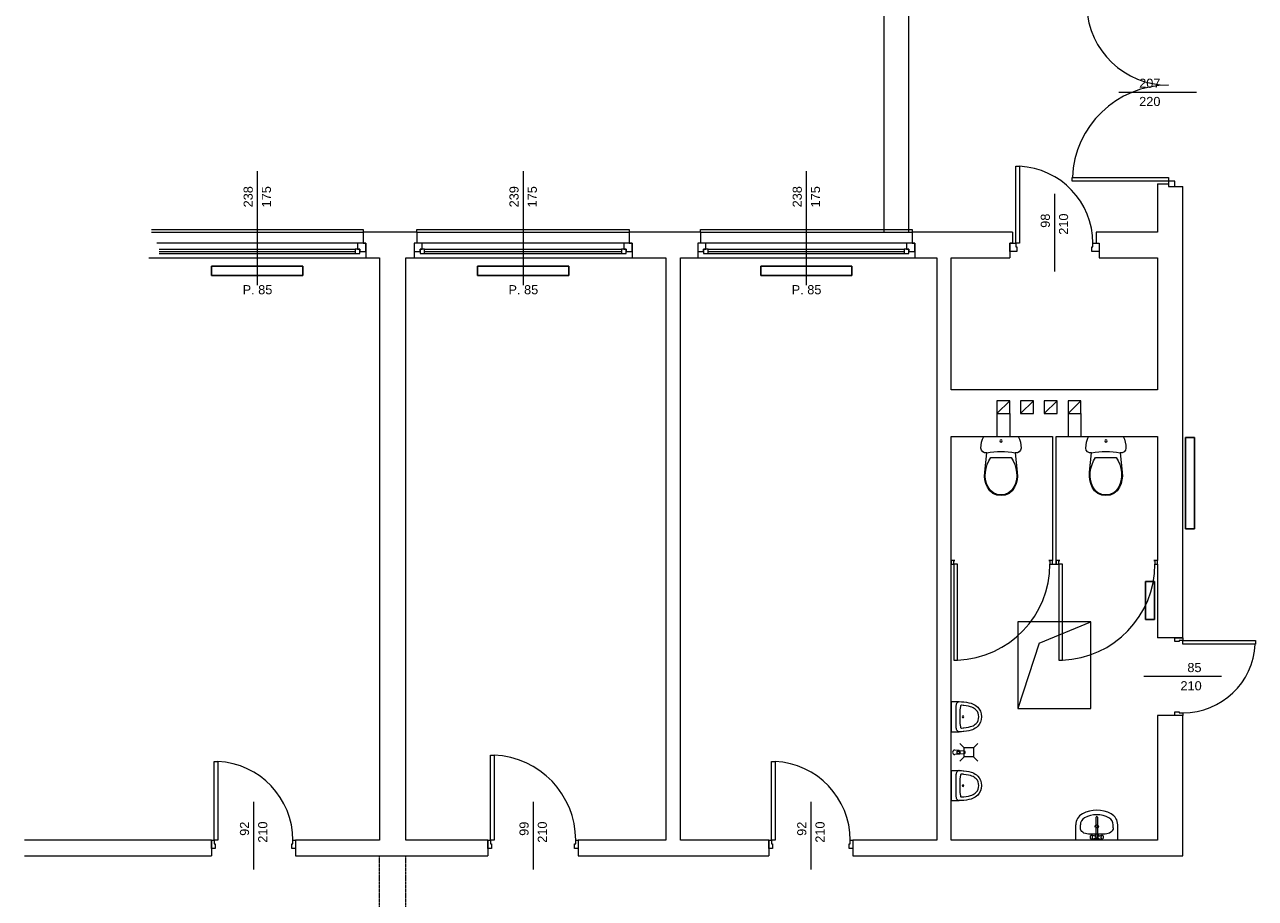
# Model space of a CAD drawing. Header units: millimetres. Extents: x 183299 to 1018155, y -286688 to 171278.
# Tile 301 of 320: x 501379 to 514873, y -34705 to -25119. Entities that reach past the tile are written whole.
import ezdxf

# ---------------------------------------------------------------- set-up
doc = ezdxf.new("R2010")
doc.units = ezdxf.units.MM
doc.header["$MEASUREMENT"] = 0
doc.linetypes.add('CIEPLA', pattern=[5.7625, 3.175, -2.5875])
for name, color, linetype, lineweight in [('zzz_podklady_drzwi', 252, 'Continuous', 15), ('zzz_podklady_drzwi_opisy', 252, 'Continuous', 15), ('zzz_podklady_konstrukcja', 252, 'CIEPLA', 15), ('zzz_podklady_okna_opisy', 252, 'Continuous', 15), ('zzz_podklady_sciany', 252, 'Continuous', 15)]:
    doc.layers.add(name, color=color, linetype=linetype, lineweight=lineweight)
doc.layers.add('zzz_podklady_grzejniki_ist', color=252, linetype='Continuous')
doc.styles.add('GENERATED_STYLE_1', font='arial.ttf')

msp = doc.modelspace()

# ---------------------------------------------------------------- linework, layer by layer
at = {"layer": 'zzz_podklady_drzwi'}
for p, q in [((511566.87701, -31036.49465), (511566.87701, -32090.49465)), ((511606.87701, -31036.49465), (511566.87701, -31036.49465)), ((511606.87701, -32090.49465), (511606.87701, -31036.49465)), ((512716.30821, -31036.49465), (512716.30821, -32091.06345)), ((512756.30821, -31036.49465), (512716.30821, -31036.49465)), ((512756.30821, -32091.06345), (512756.30821, -31036.49465)), ((514078.87701, -31846.49465), (513988.87701, -31846.49465)), ((513988.87701, -31886.49465), (513988.87701, -31846.49465)), ((513988.87701, -31846.49465), (514078.87701, -31846.49465)), ((514078.87701, -31846.49465), (513988.87701, -31846.49465)), ((514038.87701, -31886.49465), (513988.87701, -31886.49465)), ((514078.87701, -31874.49465), (514038.87701, -31874.49465)), ((514038.87701, -31874.49465), (514038.87701, -31886.49465)), ((514078.87701, -31846.49465), (514078.87701, -31874.49465)), ((514078.87701, -31874.49465), (514872.87701, -31874.49465)), ((514078.87701, -31914.49465), (514078.87701, -31874.49465)), ((514872.87701, -31914.49465), (514078.87701, -31914.49465)), ((514872.87701, -31874.49465), (514872.87701, -31914.49465)), ((511566.87701, -32090.49465), (511606.87701, -32090.49465)), ((512716.30821, -32091.06345), (512756.30821, -32091.06345)), ((513988.87701, -32696.49465), (513988.87701, -32656.49465)), ((513988.87701, -32656.49465), (514038.87701, -32656.49465)), ((514078.87701, -32696.49465), (513988.87701, -32696.49465)), ((514078.87701, -32696.49465), (513988.87701, -32696.49465)), ((514078.87701, -32696.49465), (513988.87701, -32696.49465)), ((514038.87701, -32656.49465), (514038.87701, -32668.49465)), ((514038.87701, -32668.49465), (514078.87701, -32668.49465)), ((514078.87701, -32668.49465), (514078.87701, -32696.49465)), ((506486.87701, -34066.49465), (506486.87701, -33132.49465)), ((506486.87701, -33132.49465), (506526.87701, -33132.49465)), ((506526.87701, -33132.49465), (506526.87701, -34066.49465)), ((503456.87701, -34066.49465), (503456.87701, -33202.49465)), ((503456.87701, -33202.49465), (503496.87701, -33202.49465)), ((503496.87701, -33202.49465), (503496.87701, -34066.49465)), ((509566.87701, -34066.49465), (509566.87701, -33202.49465)), ((509566.87701, -33202.49465), (509606.87701, -33202.49465)), ((509606.87701, -33202.49465), (509606.87701, -34066.49465)), ((503428.87701, -34066.49465), (503428.87701, -34156.49465)), ((503428.87701, -34066.49465), (503456.87701, -34066.49465)), ((503428.87701, -34156.49465), (503428.87701, -34066.49465)), ((503428.87701, -34066.49465), (503428.87701, -34156.49465)), ((503456.87701, -34066.49465), (503456.87701, -34106.49465)), ((503496.87701, -34066.49465), (503456.87701, -34066.49465)), ((503456.87701, -34106.49465), (503468.87701, -34106.49465)), ((503468.87701, -34106.49465), (503468.87701, -34156.49465)), ((504308.87701, -34156.49465), (504308.87701, -34106.49465)), ((504308.87701, -34106.49465), (504320.87701, -34106.49465)), ((504320.87701, -34106.49465), (504320.87701, -34066.49465)), ((504320.87701, -34066.49465), (504348.87701, -34066.49465)), ((504348.87701, -34066.49465), (504348.87701, -34156.49465)), ((504348.87701, -34066.49465), (504348.87701, -34156.49465)), ((504348.87701, -34066.49465), (504348.87701, -34156.49465)), ((506458.87701, -34066.49465), (506458.87701, -34156.49465)), ((506458.87701, -34066.49465), (506486.87701, -34066.49465)), ((506458.87701, -34156.49465), (506458.87701, -34066.49465)), ((506458.87701, -34066.49465), (506458.87701, -34156.49465)), ((506486.87701, -34066.49465), (506486.87701, -34106.49465)), ((506526.87701, -34066.49465), (506486.87701, -34066.49465)), ((506486.87701, -34106.49465), (506498.87701, -34106.49465)), ((506498.87701, -34106.49465), (506498.87701, -34156.49465)), ((507408.87701, -34156.49465), (507408.87701, -34106.49465)), ((507408.87701, -34106.49465), (507420.87701, -34106.49465)), ((507420.87701, -34106.49465), (507420.87701, -34066.49465)), ((507420.87701, -34066.49465), (507448.87701, -34066.49465)), ((507448.87701, -34066.49465), (507448.87701, -34156.49465)), ((507448.87701, -34066.49465), (507448.87701, -34156.49465)), ((507448.87701, -34066.49465), (507448.87701, -34156.49465)), ((509538.87701, -34066.49465), (509538.87701, -34156.49465)), ((509538.87701, -34066.49465), (509566.87701, -34066.49465)), ((509538.87701, -34156.49465), (509538.87701, -34066.49465)), ((509538.87701, -34066.49465), (509538.87701, -34156.49465)), ((509566.87701, -34066.49465), (509566.87701, -34106.49465)), ((509606.87701, -34066.49465), (509566.87701, -34066.49465)), ((509566.87701, -34106.49465), (509578.87701, -34106.49465)), ((509578.87701, -34106.49465), (509578.87701, -34156.49465)), ((510418.87701, -34156.49465), (510418.87701, -34106.49465)), ((510418.87701, -34106.49465), (510430.87701, -34106.49465)), ((510430.87701, -34106.49465), (510430.87701, -34066.49465)), ((510430.87701, -34066.49465), (510458.87701, -34066.49465)), ((510458.87701, -34066.49465), (510458.87701, -34156.49465)), ((510458.87701, -34066.49465), (510458.87701, -34156.49465)), ((510458.87701, -34066.49465), (510458.87701, -34156.49465)), ((503468.87701, -34156.49465), (503428.87701, -34156.49465)), ((504348.87701, -34156.49465), (504308.87701, -34156.49465)), ((506498.87701, -34156.49465), (506458.87701, -34156.49465)), ((507448.87701, -34156.49465), (507408.87701, -34156.49465)), ((509578.87701, -34156.49465), (509538.87701, -34156.49465)), ((510458.87701, -34156.49465), (510418.87701, -34156.49465))]:
    msp.add_line(p, q, dxfattribs=at)
for centre, radius, start, end in [((511566.87701, -31036.49465), 1054, 272.174935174, 0), ((512716.30821, -31036.49465), 1054.56881, 272.173761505, 0), ((514078.87701, -31874.49465), 794, 270, 357.112340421), ((506486.87701, -34066.49465), 934, 0, 87.545468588), ((503456.87701, -34066.49465), 864, 0, 87.346469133), ((509566.87701, -34066.49465), 864, 0, 87.346469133)]:
    msp.add_arc(centre, radius, start, end, dxfattribs=at)
at = {"layer": 'zzz_podklady_drzwi_opisy'}
for p, q in [((514500.30559, -32271.49465), (513648.87701, -32271.49465)), ((503888.87701, -33645.06607), (503888.87701, -34386.49465)), ((506953.87701, -33645.06607), (506953.87701, -34386.49465)), ((509998.87701, -33645.06607), (509998.87701, -34386.49465))]:
    msp.add_line(p, q, dxfattribs=at)
at = {"layer": 'zzz_podklady_grzejniki_ist'}
for p, q in [((503429.06688, -27870.44477), (503429.06688, -27770.44477)), ((503429.06688, -27770.44477), (504429.06688, -27770.44477)), ((504429.06688, -27770.44477), (504429.06688, -27870.44477)), ((506343.87701, -27870.44477), (506343.87701, -27770.44477)), ((506343.87701, -27770.44477), (507343.87701, -27770.44477)), ((507343.87701, -27770.44477), (507343.87701, -27870.44477)), ((509448.87701, -27870.44477), (509448.87701, -27770.44477)), ((509448.87701, -27770.44477), (510448.87701, -27770.44477)), ((510448.87701, -27770.44477), (510448.87701, -27870.44477)), ((503429.06688, -27870.44477), (504429.06688, -27870.44477)), ((506343.87701, -27870.44477), (507343.87701, -27870.44477)), ((509448.87701, -27870.44477), (510448.87701, -27870.44477)), ((514106.61381, -29650.12182), (514206.61381, -29650.12182)), ((514106.61381, -29650.12182), (514106.61381, -30650.12182)), ((514206.61381, -29650.12182), (514206.61381, -30650.12182)), ((514206.61381, -30650.12182), (514106.61381, -30650.12182)), ((513666.80657, -31646.32629), (513666.80657, -31228.50571)), ((513666.80657, -31228.50571), (513766.80657, -31228.50571)), ((513766.80657, -31646.32629), (513766.80657, -31228.50571)), ((513766.80657, -31646.32629), (513666.80657, -31646.32629))]:
    msp.add_line(p, q, dxfattribs=at)
at = {"layer": 'zzz_podklady_konstrukcja'}
for p, q in [((505268.87701, -35986.49465), (505268.87701, -34236.49465)), ((505558.87701, -35986.49465), (505558.87701, -34236.49465))]:
    msp.add_line(p, q, dxfattribs=at)
at = {"layer": 'zzz_podklady_okna_opisy'}
for p, q in [((513377.44844, -25861.49465), (514228.87701, -25861.49465)), ((512668.87701, -26975.06607), (512668.87701, -27826.49465))]:
    msp.add_line(p, q, dxfattribs=at)
at = {"layer": 'zzz_podklady_sciany'}
for p, q in [((511073.87701, -27396.49465), (511073.87701, -21746.49465)), ((510800.28944, -22846.49465), (510800.28944, -27396.49465)), ((512246.87701, -27516.49465), (512246.87701, -26672.49465)), ((512246.87701, -26672.49465), (512286.87701, -26672.49465)), ((512286.87701, -26672.49465), (512286.87701, -27516.49465)), ((512865.87701, -26836.49465), (512865.87701, -26796.49465)), ((512865.87701, -26796.49465), (513918.87701, -26796.49465)), ((513918.87701, -26836.49465), (512865.87701, -26836.49465)), ((513918.87701, -26796.49465), (513918.87701, -26836.49465)), ((513988.87701, -26836.49465), (513918.87701, -26836.49465)), ((513918.87701, -26836.49465), (513918.87701, -26896.49465)), ((513988.87701, -26896.49465), (513988.87701, -26836.49465)), ((513798.87701, -26866.49465), (513918.87701, -26866.49465)), ((513798.87701, -26866.49465), (513798.87701, -27396.49465)), ((513918.87701, -26866.49465), (513918.87701, -26896.49465)), ((513918.87701, -26866.49465), (513918.87701, -26896.49465)), ((513918.87701, -26896.49465), (513988.87701, -26896.49465)), ((513918.87701, -26896.49465), (513988.87701, -26896.49465)), ((513918.87701, -26896.49465), (513988.87701, -26896.49465)), ((513988.87701, -26896.49465), (514078.87701, -26896.49465)), ((514078.87701, -27676.49465), (514078.87701, -26896.49465)), ((502769.06688, -27366.49465), (505089.06688, -27366.49465)), ((505089.06688, -27366.49465), (505089.06688, -27396.49465)), ((505678.87701, -27396.49465), (505678.87701, -27366.49465)), ((505678.87701, -27366.49465), (508008.87701, -27366.49465)), ((508008.87701, -27366.49465), (508008.87701, -27396.49465)), ((508788.87701, -27396.49465), (508788.87701, -27366.49465)), ((508788.87701, -27366.49465), (511108.87701, -27366.49465)), ((511108.87701, -27366.49465), (511108.87701, -27396.49465)), ((502769.06688, -27396.49465), (505089.06688, -27396.49465)), ((505089.06688, -27396.49465), (505089.06688, -27516.49465)), ((505678.87701, -27396.49465), (505089.06688, -27396.49465)), ((505089.06688, -27516.49465), (505119.06688, -27516.49465)), ((505119.06688, -27516.49465), (505119.06688, -27606.49465)), ((505119.06688, -27606.49465), (505119.06688, -27516.49465)), ((505119.06688, -27516.49465), (505119.06688, -27606.49465)), ((505678.87701, -27516.49465), (505648.87701, -27516.49465)), ((505648.87701, -27516.49465), (505648.87701, -27606.49465)), ((505648.87701, -27516.49465), (505648.87701, -27606.49465)), ((505648.87701, -27516.49465), (505648.87701, -27606.49465)), ((505678.87701, -27396.49465), (505678.87701, -27516.49465)), ((505678.87701, -27396.49465), (508008.87701, -27396.49465)), ((508008.87701, -27396.49465), (508008.87701, -27516.49465)), ((508788.87701, -27396.49465), (508008.87701, -27396.49465)), ((508008.87701, -27516.49465), (508038.87701, -27516.49465)), ((508038.87701, -27516.49465), (508038.87701, -27606.49465)), ((508038.87701, -27606.49465), (508038.87701, -27516.49465)), ((508038.87701, -27516.49465), (508038.87701, -27606.49465)), ((508788.87701, -27516.49465), (508758.87701, -27516.49465)), ((508758.87701, -27516.49465), (508758.87701, -27606.49465)), ((508758.87701, -27516.49465), (508758.87701, -27606.49465)), ((508758.87701, -27516.49465), (508758.87701, -27606.49465)), ((508788.87701, -27396.49465), (508788.87701, -27516.49465)), ((508788.87701, -27396.49465), (511108.87701, -27396.49465)), ((511108.87701, -27396.49465), (511108.87701, -27516.49465)), ((512208.87701, -27396.49465), (511108.87701, -27396.49465)), ((511108.87701, -27516.49465), (511138.87701, -27516.49465)), ((511138.87701, -27516.49465), (511138.87701, -27606.49465)), ((511138.87701, -27606.49465), (511138.87701, -27516.49465)), ((511138.87701, -27516.49465), (511138.87701, -27606.49465)), ((512208.87701, -27516.49465), (512178.87701, -27516.49465)), ((512178.87701, -27516.49465), (512178.87701, -27606.49465)), ((512178.87701, -27516.49465), (512246.87701, -27516.49465)), ((512178.87701, -27606.49465), (512178.87701, -27516.49465)), ((512178.87701, -27516.49465), (512178.87701, -27606.49465)), ((512208.87701, -27516.49465), (512178.87701, -27516.49465)), ((512208.87701, -27396.49465), (512208.87701, -27516.49465)), ((512246.87701, -27516.49465), (512246.87701, -27556.49465)), ((512286.87701, -27516.49465), (512246.87701, -27516.49465)), ((513090.87701, -27556.49465), (513090.87701, -27516.49465)), ((513090.87701, -27516.49465), (513158.87701, -27516.49465)), ((513128.87701, -27396.49465), (513128.87701, -27516.49465)), ((513798.87701, -27396.49465), (513128.87701, -27396.49465)), ((513128.87701, -27516.49465), (513158.87701, -27516.49465)), ((513128.87701, -27516.49465), (513158.87701, -27516.49465)), ((513158.87701, -27516.49465), (513158.87701, -27606.49465)), ((513158.87701, -27516.49465), (513158.87701, -27606.49465)), ((513158.87701, -27516.49465), (513158.87701, -27606.49465)), ((505119.06688, -27606.49465), (505119.06688, -27676.49465)), ((505648.87701, -27606.49465), (505648.87701, -27676.49465)), ((508038.87701, -27606.49465), (508038.87701, -27676.49465)), ((508758.87701, -27606.49465), (508758.87701, -27676.49465)), ((511138.87701, -27606.49465), (511138.87701, -27676.49465)), ((512178.87701, -27606.49465), (512178.87701, -27676.49465)), ((512258.87701, -27606.49465), (512178.87701, -27606.49465)), ((512246.87701, -27556.49465), (512258.87701, -27556.49465)), ((512258.87701, -27556.49465), (512258.87701, -27606.49465)), ((513078.87701, -27606.49465), (513078.87701, -27556.49465)), ((513078.87701, -27556.49465), (513090.87701, -27556.49465)), ((513158.87701, -27606.49465), (513078.87701, -27606.49465)), ((513158.87701, -27606.49465), (513158.87701, -27676.49465)), ((502739.06688, -27676.49465), (505119.06688, -27676.49465)), ((502739.06688, -27676.49465), (505119.06688, -27676.49465)), ((505119.06688, -27676.49465), (505268.87701, -27676.49465)), ((505268.87701, -27676.49465), (505268.87701, -34066.49465)), ((505558.87701, -34066.49465), (505558.87701, -27676.49465)), ((505558.87701, -27676.49465), (505648.87701, -27676.49465)), ((505648.87701, -27676.49465), (508038.87701, -27676.49465)), ((505648.87701, -27676.49465), (508038.87701, -27676.49465)), ((508038.87701, -27676.49465), (508408.87701, -27676.49465)), ((508408.87701, -27676.49465), (508408.87701, -34066.49465)), ((508568.87701, -34066.49465), (508568.87701, -27676.49465)), ((508568.87701, -27676.49465), (508758.87701, -27676.49465)), ((508758.87701, -27676.49465), (511138.87701, -27676.49465)), ((508758.87701, -27676.49465), (511138.87701, -27676.49465)), ((511138.87701, -27676.49465), (511378.87701, -27676.49465)), ((511378.87701, -27676.49465), (511378.87701, -34066.49465)), ((511538.87701, -29126.49465), (511538.87701, -27676.49465)), ((511538.87701, -27676.49465), (512178.87701, -27676.49465)), ((513158.87701, -27676.49465), (513798.87701, -27676.49465)), ((513798.87701, -27676.49465), (513798.87701, -29126.49465)), ((514078.87701, -31846.49465), (514078.87701, -27676.49465)), ((513798.87701, -29126.49465), (511538.87701, -29126.49465)), ((512178.87701, -29246.49465), (512038.87701, -29386.49465)), ((512438.87701, -29246.49465), (512298.87701, -29386.49465)), ((512698.87701, -29246.49465), (512558.87701, -29386.49465)), ((512958.87701, -29246.49465), (512818.87701, -29386.49465)), ((512038.87701, -29386.49465), (512038.87701, -29636.49465)), ((512178.87701, -29386.49465), (512178.87701, -29636.49465)), ((512818.87701, -29386.49465), (512818.87701, -29636.49465)), ((512958.87701, -29386.49465), (512958.87701, -29636.49465)), ((511538.87701, -30996.49465), (511538.87701, -29636.49465)), ((511538.87701, -29636.49465), (512648.87701, -29636.49465)), ((511871.73834, -29699.42271), (511881.48611, -29667.27945)), ((511881.48611, -29667.27945), (511894.94404, -29636.49465)), ((511894.94404, -29636.49465), (512272.77355, -29636.49465)), ((512272.77355, -29636.49465), (512286.23148, -29667.27945)), ((512286.23148, -29667.27945), (512295.97925, -29699.42271)), ((512648.87701, -29636.49465), (512648.87701, -30996.49465)), ((512688.87701, -29636.49465), (513798.87701, -29636.49465)), ((512688.87701, -30996.49465), (512688.87701, -29636.49465)), ((513021.73834, -29699.42271), (513031.48611, -29667.27945)), ((513031.48611, -29667.27945), (513044.94404, -29636.49465)), ((513044.94404, -29636.49465), (513422.77355, -29636.49465)), ((513422.77355, -29636.49465), (513436.23148, -29667.27945)), ((513436.23148, -29667.27945), (513445.97925, -29699.42271)), ((513798.87701, -29636.49465), (513798.87701, -30996.49465)), ((511863.8588, -29766.00286), (511865.83525, -29732.48201)), ((511868.98505, -29788.68937), (511863.8588, -29766.00286)), ((511865.83525, -29732.48201), (511871.73834, -29699.42271)), ((511883.37254, -29807.00023), (511868.98505, -29788.68937)), ((511904.24776, -29817.40224), (511883.37254, -29807.00023)), ((511927.58293, -29817.88999), (511904.24776, -29817.40224)), ((511904.82532, -30029.5179), (511927.58416, -29817.88935)), ((512240.13413, -29817.8899), (512262.89429, -30029.5179)), ((512263.46983, -29817.40224), (512240.13466, -29817.88999)), ((512284.34505, -29807.00023), (512263.46983, -29817.40224)), ((512298.73254, -29788.68937), (512284.34505, -29807.00023)), ((512295.97925, -29699.42271), (512301.88234, -29732.48201)), ((512303.8588, -29766.00286), (512298.73254, -29788.68937)), ((512301.88234, -29732.48201), (512303.8588, -29766.00286)), ((513013.8588, -29766.00286), (513015.83525, -29732.48201)), ((513018.98505, -29788.68937), (513013.8588, -29766.00286)), ((513015.83525, -29732.48201), (513021.73834, -29699.42271)), ((513033.37254, -29807.00023), (513018.98505, -29788.68937)), ((513054.24776, -29817.40224), (513033.37254, -29807.00023)), ((513077.58293, -29817.88999), (513054.24776, -29817.40224)), ((513054.82532, -30029.5179), (513077.58416, -29817.88935)), ((513390.13413, -29817.8899), (513412.89429, -30029.5179)), ((513413.46983, -29817.40224), (513390.13466, -29817.88999)), ((513434.34505, -29807.00023), (513413.46983, -29817.40224)), ((513448.73254, -29788.68937), (513434.34505, -29807.00023)), ((513445.97925, -29699.42271), (513451.88234, -29732.48201)), ((513453.8588, -29766.00286), (513448.73254, -29788.68937)), ((513451.88234, -29732.48201), (513453.8588, -29766.00286)), ((511920.06652, -29987.281), (511932.35921, -29945.3424)), ((511932.35921, -29945.3424), (511949.53135, -29905.14015)), ((511949.53135, -29905.14015), (511971.34523, -29867.2386)), ((511971.34523, -29867.2386), (512196.37438, -29867.2386)), ((512196.37438, -29867.2386), (512218.18827, -29905.14116)), ((512218.18827, -29905.14116), (512235.3604, -29945.3424)), ((512235.3604, -29945.3424), (512247.65309, -29987.281)), ((513070.06652, -29987.281), (513082.35921, -29945.3424)), ((513082.35921, -29945.3424), (513099.53135, -29905.14015)), ((513099.53135, -29905.14015), (513121.34523, -29867.2386)), ((513121.34523, -29867.2386), (513346.37438, -29867.2386)), ((513346.37438, -29867.2386), (513368.18827, -29905.14116)), ((513368.18827, -29905.14116), (513385.3604, -29945.3424)), ((513385.3604, -29945.3424), (513397.65309, -29987.281)), ((511903.30201, -30071.81426), (511904.82532, -30029.5179)), ((511907.79305, -30113.89999), (511903.30201, -30071.81426)), ((511911.3444, -30071.5331), (511912.82624, -30030.37248)), ((511915.71507, -30112.49015), (511911.3444, -30071.5331)), ((511912.82624, -30030.37248), (511920.06652, -29987.281)), ((512247.65309, -29987.281), (512254.89337, -30030.37248)), ((512256.37521, -30071.5331), (512252.00454, -30112.49015)), ((512254.89337, -30030.37248), (512256.37521, -30071.5331)), ((512264.4176, -30071.81426), (512259.92657, -30113.89999)), ((512262.89429, -30029.5179), (512264.4176, -30071.81426)), ((513053.30201, -30071.81426), (513054.82532, -30029.5179)), ((513057.79305, -30113.89999), (513053.30201, -30071.81426)), ((513061.3444, -30071.5331), (513062.82624, -30030.37248)), ((513065.71507, -30112.49015), (513061.3444, -30071.5331)), ((513062.82624, -30030.37248), (513070.06652, -29987.281)), ((513397.65309, -29987.281), (513404.89337, -30030.37248)), ((513406.37521, -30071.5331), (513402.00454, -30112.49015)), ((513404.89337, -30030.37248), (513406.37521, -30071.5331)), ((513414.4176, -30071.81426), (513409.92657, -30113.89999)), ((513412.89429, -30029.5179), (513414.4176, -30071.81426)), ((511918.20739, -30154.93162), (511907.79305, -30113.89999)), ((511925.85024, -30152.42131), (511915.71507, -30112.49015)), ((511934.33668, -30194.08581), (511918.20739, -30154.93162)), ((511941.54661, -30190.52441), (511925.85024, -30152.42131)), ((511960.38266, -30232.0841), (511934.33668, -30194.08581)), ((511966.3353, -30226.69061), (511941.54661, -30190.52441)), ((512226.173, -30190.52441), (512201.38431, -30226.69061)), ((512233.38293, -30194.08581), (512207.33696, -30232.0841)), ((512241.86937, -30152.42131), (512226.173, -30190.52441)), ((512249.51121, -30154.93162), (512233.38293, -30194.08581)), ((512252.00454, -30112.49015), (512241.86937, -30152.42131)), ((512259.92657, -30113.89999), (512249.51121, -30154.93162)), ((513068.20739, -30154.93162), (513057.79305, -30113.89999)), ((513075.85024, -30152.42131), (513065.71507, -30112.49015)), ((513084.33668, -30194.08581), (513068.20739, -30154.93162)), ((513091.54661, -30190.52441), (513075.85024, -30152.42131)), ((513110.38266, -30232.0841), (513084.33668, -30194.08581)), ((513116.3353, -30226.69061), (513091.54661, -30190.52441)), ((513376.173, -30190.52441), (513351.38431, -30226.69061)), ((513383.38293, -30194.08581), (513357.33696, -30232.0841)), ((513391.86937, -30152.42131), (513376.173, -30190.52441)), ((513399.51121, -30154.93162), (513383.38293, -30194.08581)), ((513402.00454, -30112.49015), (513391.86937, -30152.42131)), ((513409.92657, -30113.89999), (513399.51121, -30154.93162)), ((511995.88307, -30261.51651), (511960.38266, -30232.0841)), ((512000.12427, -30254.7031), (511966.3353, -30226.69061)), ((512038.12004, -30280.12868), (511995.88307, -30261.51651)), ((512040.32509, -30272.41837), (512000.12427, -30254.7031)), ((512083.85981, -30286.49465), (512038.12004, -30280.12868)), ((512083.85981, -30278.47798), (512040.32509, -30272.41837)), ((512127.39452, -30272.41837), (512083.85981, -30278.47798)), ((512129.59958, -30280.12868), (512083.85981, -30286.49465)), ((512167.59535, -30254.7031), (512127.39452, -30272.41837)), ((512171.83654, -30261.51651), (512129.59958, -30280.12868)), ((512201.38431, -30226.69061), (512167.59535, -30254.7031)), ((512207.33696, -30232.0841), (512171.83654, -30261.51651)), ((513145.88307, -30261.51651), (513110.38266, -30232.0841)), ((513150.12427, -30254.7031), (513116.3353, -30226.69061)), ((513188.12004, -30280.12868), (513145.88307, -30261.51651)), ((513190.32509, -30272.41837), (513150.12427, -30254.7031)), ((513233.85981, -30286.49465), (513188.12004, -30280.12868)), ((513233.85981, -30278.47798), (513190.32509, -30272.41837)), ((513277.39452, -30272.41837), (513233.85981, -30278.47798)), ((513279.59958, -30280.12868), (513233.85981, -30286.49465)), ((513317.59535, -30254.7031), (513277.39452, -30272.41837)), ((513321.83654, -30261.51651), (513279.59958, -30280.12868)), ((513351.38431, -30226.69061), (513317.59535, -30254.7031)), ((513357.33696, -30232.0841), (513321.83654, -30261.51651)), ((511538.87701, -31036.49465), (511538.87701, -30996.49465)), ((511578.87701, -30996.49465), (511538.87701, -30996.49465)), ((511538.87701, -30996.49465), (511538.87701, -31036.49465)), ((511538.87701, -31036.49465), (511538.87701, -30996.49465)), ((511566.87701, -31036.49465), (511566.87701, -30996.49465)), ((511566.87701, -30996.49465), (511578.87701, -30996.49465)), ((512648.87701, -30996.49465), (512608.87701, -30996.49465)), ((512608.87701, -30996.49465), (512620.87701, -30996.49465)), ((512620.87701, -30996.49465), (512620.87701, -31036.49465)), ((512648.87701, -31036.49465), (512648.87701, -30996.49465)), ((512648.87701, -31036.49465), (512648.87701, -30996.49465)), ((512648.87701, -31036.49465), (512648.87701, -30996.49465)), ((512688.30821, -31036.49465), (512688.30821, -30996.49465)), ((512728.30821, -30996.49465), (512688.30821, -30996.49465)), ((512688.30821, -30996.49465), (512688.30821, -31036.49465)), ((512688.30821, -31036.49465), (512688.30821, -30996.49465)), ((512716.30821, -31036.49465), (512716.30821, -30996.49465)), ((512716.30821, -30996.49465), (512728.30821, -30996.49465)), ((513798.87701, -30996.49465), (513758.87701, -30996.49465)), ((513758.87701, -30996.49465), (513770.87701, -30996.49465)), ((513770.87701, -30996.49465), (513770.87701, -31036.49465)), ((513798.87701, -31036.49465), (513798.87701, -30996.49465)), ((513798.87701, -31036.49465), (513798.87701, -30996.49465)), ((513798.87701, -31036.49465), (513798.87701, -30996.49465)), ((511538.87701, -34066.49465), (511538.87701, -31036.49465)), ((511538.87701, -31036.49465), (511566.87701, -31036.49465)), ((512620.87701, -31036.49465), (512648.87701, -31036.49465)), ((512648.87701, -31036.49465), (512688.30821, -31036.49465)), ((512688.30821, -31036.49465), (512716.30821, -31036.49465)), ((513770.87701, -31036.49465), (513798.87701, -31036.49465)), ((513798.87701, -31036.49465), (513798.87701, -31846.49465)), ((512268.87701, -31671.49465), (512268.87701, -32621.49465)), ((513068.87701, -31671.49465), (512268.87701, -31671.49465)), ((512502.68913, -31905.30676), (513068.87701, -31671.49465)), ((513068.87701, -32621.49465), (513068.87701, -31671.49465)), ((512502.68913, -31905.30676), (512268.87701, -32621.49465)), ((514078.87701, -31846.49465), (513798.87701, -31846.49465)), ((511538.87701, -32546.37383), (511562.6679, -32546.37383)), ((511538.87701, -32546.37383), (511538.87701, -32876.57383)), ((511562.6679, -32546.37383), (511585.62795, -32546.37383)), ((511585.62795, -32546.37383), (511590.01847, -32546.37383)), ((511588.75436, -32602.05425), (511588.75375, -32820.81183)), ((511589.31736, -32592.73718), (511588.75436, -32602.05425)), ((511590.99053, -32583.68187), (511589.31736, -32592.73718)), ((511590.01834, -32546.37383), (511623.06979, -32546.37383)), ((511593.72688, -32575.14271), (511590.99053, -32583.68187)), ((511597.44952, -32567.35961), (511593.72688, -32575.14271)), ((511602.05387, -32560.55122), (511597.44952, -32567.35961)), ((511607.41058, -32554.90882), (511602.05387, -32560.55122)), ((511613.36916, -32550.59093), (511607.41058, -32554.90882)), ((511619.7622, -32547.71885), (511613.36916, -32550.59093)), ((511626.41009, -32546.37328), (511619.7622, -32547.71885)), ((511623.10178, -32546.37328), (511626.41009, -32546.37328)), ((511626.41009, -32546.37328), (511650.89893, -32547.23958)), ((511633.9726, -32636.16001), (511631.28888, -32673.73436)), ((511638.43263, -32598.91255), (511633.9726, -32636.16001)), ((511639.24544, -32595.43726), (511638.43263, -32598.91255)), ((511640.61055, -32592.31564), (511639.24544, -32595.43726)), ((511642.45661, -32589.71503), (511640.61055, -32592.31564)), ((511644.68342, -32587.77713), (511642.45661, -32589.71503)), ((511647.17075, -32586.60569), (511644.68342, -32587.77713)), ((511649.78553, -32586.26318), (511647.17075, -32586.60569)), ((511667.87016, -32587.70015), (511649.78553, -32586.26318)), ((511650.89893, -32547.23958), (511669.52063, -32548.72007)), ((511675.88364, -32588.37736), (511667.87016, -32587.70015)), ((511669.52063, -32548.72007), (511678.10243, -32549.44525)), ((511700.85631, -32591.78124), (511675.88364, -32588.37736)), ((511678.10243, -32549.44525), (511704.10435, -32552.98859)), ((511725.71597, -32596.46144), (511700.85631, -32591.78124)), ((511704.10435, -32552.98859), (511729.99084, -32557.86291)), ((511750.11631, -32602.33986), (511725.71597, -32596.46144)), ((511729.99084, -32557.86291), (511755.72423, -32564.06264)), ((511763.80263, -32606.81924), (511750.11631, -32602.33986)), ((511755.72423, -32564.06264), (511771.34558, -32569.1746)), ((511776.8589, -32612.701), (511763.80263, -32606.81924)), ((511771.34558, -32569.1746), (511786.5982, -32576.04595)), ((511789.50235, -32620.0454), (511776.8589, -32612.701)), ((511786.5982, -32576.04595), (511801.37628, -32584.62985)), ((511801.6424, -32628.79553), (511789.50235, -32620.0454)), ((511801.37628, -32584.62985), (511815.57641, -32594.86604)), ((511812.26746, -32638.08118), (511801.6424, -32628.79553)), ((511824.74257, -32653.35012), (511812.26746, -32638.08118)), ((511815.57641, -32594.86604), (511829.09921, -32606.68312)), ((511833.51916, -32670.86153), (511824.74257, -32653.35012)), ((511829.09921, -32606.68312), (511845.81392, -32627.14212)), ((511845.81392, -32627.14212), (511858.48543, -32652.423)), ((511858.48543, -32652.423), (511866.39069, -32681.07987)), ((512268.87701, -32621.49465), (513068.87701, -32621.49465)), ((511631.03636, -32684.37792), (511631.03447, -32738.4903)), ((511631.03447, -32738.4903), (511631.28888, -32749.2133)), ((511631.28888, -32673.73436), (511631.03636, -32684.37792)), ((511631.28888, -32749.2133), (511633.9726, -32786.78765)), ((511633.9726, -32786.78765), (511638.43263, -32824.03512)), ((511801.6424, -32794.15213), (511812.26746, -32784.86648)), ((511812.26746, -32784.86648), (511824.74257, -32769.59754)), ((511824.74257, -32769.59754), (511833.51916, -32752.08613)), ((511838.96515, -32690.60204), (511833.51916, -32670.86153)), ((511833.51916, -32752.08613), (511838.96515, -32732.34562)), ((511840.80961, -32711.47383), (511838.96515, -32690.60204)), ((511838.96515, -32732.34562), (511840.80961, -32711.47383)), ((511858.48543, -32770.52466), (511845.81392, -32795.80554)), ((511866.39069, -32741.86779), (511858.48543, -32770.52466)), ((511866.39069, -32681.07987), (511869.07681, -32711.47383)), ((511869.07681, -32711.47383), (511866.39069, -32741.86779)), ((514078.87701, -32696.49465), (513798.87701, -32696.49465)), ((513798.87701, -32696.49465), (513798.87701, -34066.49465)), ((514078.87701, -34236.49465), (514078.87701, -32696.49465)), ((511538.87701, -32876.57383), (511582.23168, -32876.57383)), ((511582.23168, -32876.57383), (511590.01847, -32876.57383)), ((511588.75375, -32820.81183), (511589.31235, -32830.13668)), ((511589.31235, -32830.13668), (511590.98212, -32839.2007)), ((511590.01834, -32876.57383), (511623.10146, -32876.57383)), ((511590.98212, -32839.2007), (511593.71615, -32847.74923)), ((511593.71615, -32847.74923), (511597.43764, -32855.54211)), ((511597.43764, -32855.54211), (511602.04203, -32862.3604)), ((511602.04203, -32862.3604), (511607.39996, -32868.01256)), ((511607.39996, -32868.01256), (511613.36091, -32872.3398)), ((511613.36091, -32872.3398), (511619.75742, -32875.22053)), ((511619.75742, -32875.22053), (511626.40977, -32876.57383)), ((511623.10146, -32876.57383), (511626.40977, -32876.57383)), ((511650.89893, -32875.70808), (511625.97052, -32876.48447)), ((511638.43263, -32824.03512), (511639.24544, -32827.5104)), ((511639.24544, -32827.5104), (511640.61055, -32830.63202)), ((511640.61055, -32830.63202), (511642.45661, -32833.23263)), ((511642.45661, -32833.23263), (511644.68342, -32835.17053)), ((511644.68342, -32835.17053), (511647.17075, -32836.34197)), ((511647.17075, -32836.34197), (511649.78553, -32836.68448)), ((511649.78553, -32836.68448), (511667.87016, -32835.24751)), ((511669.52063, -32874.22759), (511650.89893, -32875.70808)), ((511667.87016, -32835.24751), (511675.88364, -32834.5703)), ((511678.10243, -32873.50241), (511669.52063, -32874.22759)), ((511675.88364, -32834.5703), (511700.85631, -32831.16642)), ((511704.10435, -32869.95908), (511678.10243, -32873.50241)), ((511700.85631, -32831.16642), (511725.71597, -32826.48622)), ((511729.99084, -32865.08475), (511704.10435, -32869.95908)), ((511725.71597, -32826.48622), (511750.11631, -32820.6078)), ((511755.72423, -32858.88502), (511729.99084, -32865.08475)), ((511750.11631, -32820.6078), (511763.80263, -32816.12842)), ((511771.34558, -32853.77306), (511755.72423, -32858.88502)), ((511763.80263, -32816.12842), (511776.8589, -32810.24666)), ((511786.5982, -32846.90171), (511771.34558, -32853.77306)), ((511776.8589, -32810.24666), (511789.50235, -32802.90226)), ((511801.37628, -32838.31781), (511786.5982, -32846.90171)), ((511789.50235, -32802.90226), (511801.6424, -32794.15213)), ((511815.57641, -32828.08162), (511801.37628, -32838.31781)), ((511829.09921, -32816.26454), (511815.57641, -32828.08162)), ((511845.81392, -32795.80554), (511829.09921, -32816.26454)), ((511680.93779, -33052.32607), (511632.41552, -33003.8038)), ((511680.93779, -33152.32607), (511680.93779, -33052.32607)), ((511780.93779, -33052.32607), (511680.93779, -33052.32607)), ((511780.93779, -33052.32607), (511829.46005, -33003.8038)), ((511780.93779, -33052.32607), (511780.93779, -33152.32607)), ((511620.18578, -33081.32607), (511578.23297, -33077.32607)), ((511620.18578, -33123.32607), (511578.23297, -33127.32607)), ((511603.14338, -33088.72607), (511618.01398, -33088.72607)), ((511603.14338, -33115.92607), (511603.14338, -33088.72607)), ((511618.01398, -33115.92607), (511603.14338, -33115.92607)), ((511682.63297, -33091.22607), (511629.69924, -33084.5963)), ((511629.69924, -33120.05584), (511682.63297, -33113.42607)), ((511680.93779, -33152.32607), (511632.41552, -33200.84833)), ((511780.93779, -33152.32607), (511680.93779, -33152.32607)), ((511780.93779, -33152.32607), (511829.46005, -33200.84833)), ((511538.87701, -33301.95742), (511562.6679, -33301.95742)), ((511538.87701, -33301.95742), (511538.87701, -33632.15742)), ((511562.6679, -33301.95742), (511585.62795, -33301.95742)), ((511585.62795, -33301.95742), (511590.01847, -33301.95742)), ((511590.01834, -33301.95742), (511623.06979, -33301.95742)), ((511597.44952, -33322.9432), (511593.72688, -33330.7263)), ((511602.05387, -33316.13481), (511597.44952, -33322.9432)), ((511607.41058, -33310.49241), (511602.05387, -33316.13481)), ((511613.36916, -33306.17452), (511607.41058, -33310.49241)), ((511619.7622, -33303.30244), (511613.36916, -33306.17452)), ((511626.41009, -33301.95687), (511619.7622, -33303.30244)), ((511623.10178, -33301.95687), (511626.41009, -33301.95687)), ((511626.41009, -33301.95687), (511650.89893, -33302.82317)), ((511650.89893, -33302.82317), (511669.52063, -33304.30365)), ((511669.52063, -33304.30365), (511678.10243, -33305.02883)), ((511678.10243, -33305.02883), (511704.10435, -33308.57217)), ((511704.10435, -33308.57217), (511729.99084, -33313.4465)), ((511729.99084, -33313.4465), (511755.72423, -33319.64623)), ((511755.72423, -33319.64623), (511771.34558, -33324.75819)), ((511771.34558, -33324.75819), (511786.5982, -33331.62954)), ((511588.75436, -33357.63784), (511588.75375, -33576.39542)), ((511589.31736, -33348.32077), (511588.75436, -33357.63784)), ((511590.99053, -33339.26546), (511589.31736, -33348.32077)), ((511593.72688, -33330.7263), (511590.99053, -33339.26546)), ((511631.03636, -33439.96151), (511631.03447, -33494.07389)), ((511631.28888, -33429.31795), (511631.03636, -33439.96151)), ((511633.9726, -33391.7436), (511631.28888, -33429.31795)), ((511638.43263, -33354.49613), (511633.9726, -33391.7436)), ((511639.24544, -33351.02085), (511638.43263, -33354.49613)), ((511640.61055, -33347.89923), (511639.24544, -33351.02085)), ((511642.45661, -33345.29862), (511640.61055, -33347.89923)), ((511644.68342, -33343.36072), (511642.45661, -33345.29862)), ((511647.17075, -33342.18928), (511644.68342, -33343.36072)), ((511649.78553, -33341.84677), (511647.17075, -33342.18928)), ((511667.87016, -33343.28374), (511649.78553, -33341.84677)), ((511675.88364, -33343.96095), (511667.87016, -33343.28374)), ((511700.85631, -33347.36483), (511675.88364, -33343.96095)), ((511725.71597, -33352.04503), (511700.85631, -33347.36483)), ((511750.11631, -33357.92345), (511725.71597, -33352.04503)), ((511763.80263, -33362.40282), (511750.11631, -33357.92345)), ((511776.8589, -33368.28459), (511763.80263, -33362.40282)), ((511789.50235, -33375.62899), (511776.8589, -33368.28459)), ((511786.5982, -33331.62954), (511801.37628, -33340.21344)), ((511801.6424, -33384.37912), (511789.50235, -33375.62899)), ((511801.37628, -33340.21344), (511815.57641, -33350.44963)), ((511812.26746, -33393.66477), (511801.6424, -33384.37912)), ((511824.74257, -33408.9337), (511812.26746, -33393.66477)), ((511815.57641, -33350.44963), (511829.09921, -33362.26671)), ((511833.51916, -33426.44512), (511824.74257, -33408.9337)), ((511829.09921, -33362.26671), (511845.81392, -33382.72571)), ((511838.96515, -33446.18563), (511833.51916, -33426.44512)), ((511840.80961, -33467.05742), (511838.96515, -33446.18563)), ((511845.81392, -33382.72571), (511858.48543, -33408.00659)), ((511858.48543, -33408.00659), (511866.39069, -33436.66346)), ((511866.39069, -33436.66346), (511869.07681, -33467.05742)), ((511588.75375, -33576.39542), (511589.31235, -33585.72027)), ((511589.31235, -33585.72027), (511590.98212, -33594.78429)), ((511590.98212, -33594.78429), (511593.71615, -33603.33282)), ((511631.03447, -33494.07389), (511631.28888, -33504.79689)), ((511631.28888, -33504.79689), (511633.9726, -33542.37124)), ((511633.9726, -33542.37124), (511638.43263, -33579.6187)), ((511638.43263, -33579.6187), (511639.24544, -33583.09399)), ((511639.24544, -33583.09399), (511640.61055, -33586.21561)), ((511640.61055, -33586.21561), (511642.45661, -33588.81621)), ((511642.45661, -33588.81621), (511644.68342, -33590.75412)), ((511644.68342, -33590.75412), (511647.17075, -33591.92556)), ((511647.17075, -33591.92556), (511649.78553, -33592.26807)), ((511649.78553, -33592.26807), (511667.87016, -33590.8311)), ((511667.87016, -33590.8311), (511675.88364, -33590.15389)), ((511675.88364, -33590.15389), (511700.85631, -33586.75001)), ((511700.85631, -33586.75001), (511725.71597, -33582.06981)), ((511725.71597, -33582.06981), (511750.11631, -33576.19139)), ((511750.11631, -33576.19139), (511763.80263, -33571.71201)), ((511763.80263, -33571.71201), (511776.8589, -33565.83025)), ((511776.8589, -33565.83025), (511789.50235, -33558.48585)), ((511801.37628, -33593.9014), (511786.5982, -33602.4853)), ((511789.50235, -33558.48585), (511801.6424, -33549.73572)), ((511815.57641, -33583.66521), (511801.37628, -33593.9014)), ((511801.6424, -33549.73572), (511812.26746, -33540.45007)), ((511812.26746, -33540.45007), (511824.74257, -33525.18113)), ((511829.09921, -33571.84812), (511815.57641, -33583.66521)), ((511824.74257, -33525.18113), (511833.51916, -33507.66972)), ((511845.81392, -33551.38913), (511829.09921, -33571.84812)), ((511833.51916, -33507.66972), (511838.96515, -33487.92921)), ((511838.96515, -33487.92921), (511840.80961, -33467.05742)), ((511858.48543, -33526.10825), (511845.81392, -33551.38913)), ((511866.39069, -33497.45138), (511858.48543, -33526.10825)), ((511869.07681, -33467.05742), (511866.39069, -33497.45138)), ((511538.87701, -33632.15742), (511582.23168, -33632.15742)), ((511582.23168, -33632.15742), (511590.01847, -33632.15742)), ((511590.01834, -33632.15742), (511623.10146, -33632.15742)), ((511593.71615, -33603.33282), (511597.43764, -33611.1257)), ((511597.43764, -33611.1257), (511602.04203, -33617.94399)), ((511602.04203, -33617.94399), (511607.39996, -33623.59615)), ((511607.39996, -33623.59615), (511613.36091, -33627.92338)), ((511613.36091, -33627.92338), (511619.75742, -33630.80412)), ((511619.75742, -33630.80412), (511626.40977, -33632.15742)), ((511623.10146, -33632.15742), (511626.40977, -33632.15742)), ((511650.89893, -33631.29167), (511625.97052, -33632.06806)), ((511669.52063, -33629.81118), (511650.89893, -33631.29167)), ((511678.10243, -33629.086), (511669.52063, -33629.81118)), ((511704.10435, -33625.54266), (511678.10243, -33629.086)), ((511729.99084, -33620.66834), (511704.10435, -33625.54266)), ((511755.72423, -33614.46861), (511729.99084, -33620.66834)), ((511771.34558, -33609.35665), (511755.72423, -33614.46861)), ((511786.5982, -33602.4853), (511771.34558, -33609.35665)), ((513125.96525, -34035.18383), (513125.96525, -33814.92932)), ((513141.72218, -33814.92932), (513141.72218, -34035.18383)), ((512903.84871, -34066.49465), (512903.84871, -33898.49465)), ((512953.84371, -33932.09465), (512953.84371, -33898.49465)), ((513042.74371, -33998.81928), (513042.74371, -33998.79465)), ((513224.94371, -33998.79465), (513042.74371, -33998.79465)), ((513313.84371, -33932.09465), (513313.84371, -33898.49465)), ((513363.83871, -34066.49465), (513363.83871, -33898.49465)), ((503428.87701, -34066.49465), (501378.87701, -34066.49465)), ((503428.87701, -34066.49465), (503428.87701, -34236.49465)), ((504348.87701, -34066.49465), (504348.87701, -34236.49465)), ((505268.87701, -34066.49465), (504348.87701, -34066.49465)), ((506458.87701, -34066.49465), (505558.87701, -34066.49465)), ((506458.87701, -34066.49465), (506458.87701, -34236.49465)), ((507448.87701, -34066.49465), (507448.87701, -34236.49465)), ((508408.87701, -34066.49465), (507448.87701, -34066.49465)), ((509538.87701, -34066.49465), (508568.87701, -34066.49465)), ((509538.87701, -34066.49465), (509538.87701, -34236.49465)), ((510458.87701, -34066.49465), (510458.87701, -34236.49465)), ((511378.87701, -34066.49465), (510458.87701, -34066.49465)), ((513798.87701, -34066.49465), (511538.87701, -34066.49465)), ((513363.83871, -34066.49465), (512903.84871, -34066.49465)), ((513063.88137, -34030.32168), (513064.69389, -34023.79465)), ((513063.88137, -34037.26761), (513063.88137, -34030.32168)), ((513064.69389, -34043.79465), (513063.88137, -34037.26761)), ((513064.69389, -34023.79465), (513066.22093, -34018.47376)), ((513066.22093, -34049.11553), (513064.69389, -34043.79465)), ((513066.22093, -34018.47376), (513068.2783, -34015.00079)), ((513068.2783, -34052.5885), (513066.22093, -34049.11553)), ((513073.44854, -34011.24202), (513068.2783, -34015.00079)), ((513073.44854, -34056.34727), (513068.2783, -34052.5885)), ((513073.44854, -34011.24202), (513076.25601, -34009.79465)), ((513076.25601, -34057.79465), (513073.44854, -34056.34727)), ((513076.25601, -34009.79465), (513079.06348, -34011.24202)), ((513113.74403, -34021.76282), (513076.25601, -34009.79465)), ((513113.74403, -34045.82647), (513076.25601, -34057.79465)), ((513079.06348, -34056.34727), (513076.25601, -34057.79465)), ((513079.06348, -34011.24202), (513081.53232, -34015.40958)), ((513081.53232, -34052.17971), (513079.06348, -34056.34727)), ((513081.53232, -34015.40958), (513083.36476, -34021.79465)), ((513083.36476, -34045.79465), (513081.53232, -34052.17971)), ((513083.36476, -34021.79465), (513084.33979, -34029.62709)), ((513084.33979, -34037.9622), (513083.36476, -34045.79465)), ((513084.33979, -34029.62709), (513084.33979, -34037.9622)), ((513153.9434, -34021.76282), (513191.43142, -34009.79465)), ((513153.9434, -34045.82647), (513191.43142, -34057.79465)), ((513183.34764, -34029.62709), (513184.32266, -34021.79465)), ((513183.34764, -34037.9622), (513183.34764, -34029.62709)), ((513184.32266, -34045.79465), (513183.34764, -34037.9622)), ((513184.32266, -34021.79465), (513186.15511, -34015.40958)), ((513186.15511, -34052.17971), (513184.32266, -34045.79465)), ((513186.15511, -34015.40958), (513188.62395, -34011.24202)), ((513188.62395, -34056.34727), (513186.15511, -34052.17971)), ((513188.62395, -34011.24202), (513191.43142, -34009.79465)), ((513191.43142, -34057.79465), (513188.62395, -34056.34727)), ((513191.43142, -34009.79465), (513194.23888, -34011.24202)), ((513194.23888, -34056.34727), (513191.43142, -34057.79465)), ((513194.23888, -34011.24202), (513199.40913, -34015.00079)), ((513194.23888, -34056.34727), (513199.40913, -34052.5885)), ((513199.40913, -34015.00079), (513201.4665, -34018.47376)), ((513201.4665, -34049.11553), (513199.40913, -34052.5885)), ((513201.4665, -34018.47376), (513202.99354, -34023.79465)), ((513202.99354, -34043.79465), (513201.4665, -34049.11553)), ((513202.99354, -34023.79465), (513203.80606, -34030.32168)), ((513203.80606, -34037.26761), (513202.99354, -34043.79465)), ((513203.80606, -34030.32168), (513203.80606, -34037.26761)), ((501378.87701, -34236.49465), (503428.87701, -34236.49465)), ((504348.87701, -34236.49465), (506458.87701, -34236.49465)), ((507448.87701, -34236.49465), (509538.87701, -34236.49465)), ((510458.87701, -34236.49465), (514078.87701, -34236.49465))]:
    msp.add_line(p, q, dxfattribs=at)
at = {"layer": 'zzz_podklady_sciany', "flags": 128}
for points in [[(512178.87701, -29246.49465), (512038.87701, -29246.49465), (512038.87701, -29386.49465), (512178.87701, -29386.49465)], [(512438.87701, -29246.49465), (512298.87701, -29246.49465), (512298.87701, -29386.49465), (512438.87701, -29386.49465)], [(512698.87701, -29246.49465), (512558.87701, -29246.49465), (512558.87701, -29386.49465), (512698.87701, -29386.49465)], [(512958.87701, -29246.49465), (512818.87701, -29246.49465), (512818.87701, -29386.49465), (512958.87701, -29386.49465)]]:
    msp.add_lwpolyline(points, close=True, dxfattribs=at)
at = {"layer": 'zzz_podklady_sciany'}
msp.add_circle((513133.84371, -33914.59465), 17.5, dxfattribs=at)
for centre, radius, start, end in [((513918.87701, -24886.49465), 897, 182.553304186, 270), ((513918.87701, -26836.49465), 1053, 90, 177.824568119), ((512246.87701, -27516.49465), 844, 0, 87.283542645), ((511578.23297, -33102.32607), 25, 90, 270), ((511618.01398, -33102.32607), 13.6, 270, 90), ((511618.28587, -33102.32607), 21.08577, 275.169607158, 84.830392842), ((511681.24274, -33102.32607), 11.18672, 277.138924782, 82.861075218), ((513042.72371, -33898.49465), 138.88, 118.474560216, 180), ((513042.72371, -33898.49465), 88.88, 118.474560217, 180), ((513133.84371, -34066.49465), 330, 61.525439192, 118.474560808), ((513133.84371, -34066.49465), 280, 61.525439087, 118.474560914), ((513133.84371, -33814.92932), 7.87846, 0, 180), ((513224.96371, -33898.49465), 88.88, 0, 61.525439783), ((513224.96371, -33898.49465), 138.88, 0, 61.525439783), ((513133.84371, -34033.79465), 30, 105.225307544, 152.023473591), ((513133.84371, -34033.79465), 30, 27.97652641, 74.774692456), ((513133.84371, -34033.79465), 30, 207.976526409, 332.02347359), ((513133.84371, -34033.79465), 16.75138, 118.054880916, 61.945119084), ((513133.84371, -34033.79465), 8, 190, 350)]:
    msp.add_arc(centre, radius, start, end, dxfattribs=at)
at = {"layer": 'zzz_podklady_sciany', "extrusion": (0, 0, -1)}
for centre, major_axis, ratio in [((512083.8588, -29686.23107), (-12.18655, 0), 0.9963002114), ((513233.8588, -29686.23107), (-12.18655, 0), 0.9963002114), ((511668.02778, -32711.89298), (0, -9.26536), 0.9316398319), ((511668.02778, -33467.47657), (0, -9.26536), 0.9316398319)]:
    msp.add_ellipse(centre, major_axis=major_axis, ratio=ratio, dxfattribs=at)
for centre, major_axis, ratio, start_param, end_param in [((512083.85778, -30584.30053), (-784.97018, 0), 0.9963002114, 1.3703750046, 1.7712212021), ((513233.85778, -30584.30053), (-784.97018, 0), 0.9963002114, 1.3703750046, 1.7712212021), ((513042.74371, -33932.09465), (88.9, 0), 0.7505583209, 1.5707963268, 3.1415926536), ((513224.94371, -33932.09465), (-88.9, 0), 0.7505583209, 3.1415926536, 4.7123889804)]:
    msp.add_ellipse(centre, major_axis=major_axis, ratio=ratio, start_param=start_param, end_param=end_param, dxfattribs=at)

# ---------------------------------------------------------------- texts
at = {"layer": 'zzz_podklady_drzwi_opisy', "char_height": 100, "attachment_point": 7, "style": 'GENERATED_STYLE_1'}
for s, insert in [('{85}', (514127.10534, -32223.59426)), ('{210}', (514051.21951, -32423.59426))]:
    msp.add_mtext(s, dxfattribs=dict(at, insert=insert))
at = {"layer": 'zzz_podklady_drzwi_opisy', "char_height": 100, "attachment_point": 7, "rotation": 90, "style": 'GENERATED_STYLE_1'}
for s, insert in [('{92}', (503840.97663, -34018.26632)), ('{210}', (504040.97663, -34094.15215)), ('{99}', (506905.97663, -34018.26632)), ('{210}', (507105.97663, -34094.15215)), ('{92}', (509950.97663, -34018.26632)), ('{210}', (510150.97663, -34094.15215))]:
    msp.add_mtext(s, dxfattribs=dict(at, insert=insert))
at = {"layer": 'zzz_podklady_okna_opisy', "char_height": 100, "attachment_point": 7, "style": 'GENERATED_STYLE_1'}
for s, insert in [('{207}', (513598.87701, -25813.59426)), ('{220}', (513598.87701, -26013.59426)), ('{P. 85}', (503769.06679, -28078.59426)), ('{P. 85}', (506683.87692, -28078.59426)), ('{P. 85}', (509788.87692, -28078.59426))]:
    msp.add_mtext(s, dxfattribs=dict(at, insert=insert))
at = {"layer": 'zzz_podklady_okna_opisy', "char_height": 100, "attachment_point": 7, "rotation": 90, "style": 'GENERATED_STYLE_1'}
for s, insert in [('{238}', (503881.16649, -27124.15215)), ('{175}', (504081.16649, -27124.15215)), ('{239}', (506795.97663, -27124.15215)), ('{175}', (506995.97663, -27124.15215)), ('{238}', (509900.97663, -27124.15215)), ('{175}', (510100.97663, -27124.15215)), ('{98}', (512620.97663, -27348.26632)), ('{210}', (512820.97663, -27424.15215))]:
    msp.add_mtext(s, dxfattribs=dict(at, insert=insert))

# ---------------------------------------------------------------- next in the draw order: wipeouts: each hides what was drawn before it
at = {"ltscale": 8718.126829}
for points in [[(505004.06688, -27631.49465), (505004.06688, -27581.49465), (505029.06688, -27581.49465), (505029.06688, -27516.49465), (502829.06688, -27516.49465), (502829.06688, -27581.49465), (502854.06688, -27581.49465), (502854.06688, -27631.49465)], [(511023.87701, -27631.49465), (511023.87701, -27581.49465), (511048.87701, -27581.49465), (511048.87701, -27516.49465), (508848.87701, -27516.49465), (508848.87701, -27581.49465), (508873.87701, -27581.49465), (508873.87701, -27631.49465)]]:
    msp.add_wipeout(points, dxfattribs=at).dxf.layer = 'zzz_podklady_sciany'
at = {"ltscale": 8758.034421}
msp.add_wipeout([(507923.87701, -27631.49465), (507923.87701, -27581.49465), (507948.87701, -27581.49465), (507948.87701, -27516.49465), (505738.87701, -27516.49465), (505738.87701, -27581.49465), (505763.87701, -27581.49465), (505763.87701, -27631.49465)], dxfattribs=at).dxf.layer = 'zzz_podklady_sciany'

# ---------------------------------------------------------------- next in the draw order: linework, layer by layer
at = {"layer": 'zzz_podklady_okna_opisy'}
for p, q in [((503929.06688, -26725.06607), (503929.06688, -27976.49465)), ((506843.87701, -26725.06607), (506843.87701, -27976.49465)), ((509948.87701, -26725.06607), (509948.87701, -27976.49465))]:
    msp.add_line(p, q, dxfattribs=at)
at = {"layer": 'zzz_podklady_sciany'}
for p, q in [((505029.06688, -27516.49465), (502829.06688, -27516.49465)), ((505119.06688, -27516.49465), (505029.06688, -27516.49465)), ((505029.06688, -27516.49465), (505029.06688, -27581.49465)), ((505089.06688, -27516.49465), (505119.06688, -27516.49465)), ((505738.87701, -27516.49465), (505648.87701, -27516.49465)), ((505678.87701, -27516.49465), (505648.87701, -27516.49465)), ((505738.87701, -27581.49465), (505738.87701, -27516.49465)), ((507948.87701, -27516.49465), (505738.87701, -27516.49465)), ((508038.87701, -27516.49465), (507948.87701, -27516.49465)), ((507948.87701, -27516.49465), (507948.87701, -27581.49465)), ((508008.87701, -27516.49465), (508038.87701, -27516.49465)), ((508848.87701, -27516.49465), (508758.87701, -27516.49465)), ((508788.87701, -27516.49465), (508758.87701, -27516.49465)), ((508848.87701, -27581.49465), (508848.87701, -27516.49465)), ((511048.87701, -27516.49465), (508848.87701, -27516.49465)), ((511138.87701, -27516.49465), (511048.87701, -27516.49465)), ((511048.87701, -27516.49465), (511048.87701, -27581.49465)), ((511108.87701, -27516.49465), (511138.87701, -27516.49465)), ((502854.06688, -27581.49465), (505004.06688, -27581.49465)), ((502854.06688, -27606.49465), (505004.06688, -27606.49465)), ((502854.06688, -27631.49465), (505004.06688, -27631.49465)), ((502854.06688, -27631.49465), (505004.06688, -27631.49465)), ((505054.06688, -27581.49465), (505004.06688, -27581.49465)), ((505004.06688, -27581.49465), (505004.06688, -27631.49465)), ((505004.06688, -27631.49465), (505054.06688, -27631.49465)), ((505029.06688, -27581.49465), (505054.06688, -27581.49465)), ((505054.06688, -27581.49465), (505054.06688, -27606.49465)), ((505054.06688, -27631.49465), (505054.06688, -27581.49465)), ((505054.06688, -27606.49465), (505119.06688, -27606.49465)), ((505648.87701, -27606.49465), (505713.87701, -27606.49465)), ((505713.87701, -27606.49465), (505713.87701, -27581.49465)), ((505713.87701, -27581.49465), (505738.87701, -27581.49465)), ((505763.87701, -27581.49465), (505713.87701, -27581.49465)), ((505713.87701, -27581.49465), (505713.87701, -27631.49465)), ((505713.87701, -27631.49465), (505763.87701, -27631.49465)), ((505763.87701, -27581.49465), (507923.87701, -27581.49465)), ((505763.87701, -27631.49465), (505763.87701, -27581.49465)), ((505763.87701, -27606.49465), (507923.87701, -27606.49465)), ((505763.87701, -27631.49465), (507923.87701, -27631.49465)), ((505763.87701, -27631.49465), (507923.87701, -27631.49465)), ((507973.87701, -27581.49465), (507923.87701, -27581.49465)), ((507923.87701, -27581.49465), (507923.87701, -27631.49465)), ((507923.87701, -27631.49465), (507973.87701, -27631.49465)), ((507948.87701, -27581.49465), (507973.87701, -27581.49465)), ((507973.87701, -27581.49465), (507973.87701, -27606.49465)), ((507973.87701, -27631.49465), (507973.87701, -27581.49465)), ((507973.87701, -27606.49465), (508038.87701, -27606.49465)), ((508758.87701, -27606.49465), (508823.87701, -27606.49465)), ((508823.87701, -27606.49465), (508823.87701, -27581.49465)), ((508823.87701, -27581.49465), (508848.87701, -27581.49465)), ((508873.87701, -27581.49465), (508823.87701, -27581.49465)), ((508823.87701, -27581.49465), (508823.87701, -27631.49465)), ((508823.87701, -27631.49465), (508873.87701, -27631.49465)), ((508873.87701, -27581.49465), (511023.87701, -27581.49465)), ((508873.87701, -27631.49465), (508873.87701, -27581.49465)), ((508873.87701, -27606.49465), (511023.87701, -27606.49465)), ((508873.87701, -27631.49465), (511023.87701, -27631.49465)), ((508873.87701, -27631.49465), (511023.87701, -27631.49465)), ((511073.87701, -27581.49465), (511023.87701, -27581.49465)), ((511023.87701, -27581.49465), (511023.87701, -27631.49465)), ((511023.87701, -27631.49465), (511073.87701, -27631.49465)), ((511048.87701, -27581.49465), (511073.87701, -27581.49465)), ((511073.87701, -27581.49465), (511073.87701, -27606.49465)), ((511073.87701, -27631.49465), (511073.87701, -27581.49465)), ((511073.87701, -27606.49465), (511138.87701, -27606.49465))]:
    msp.add_line(p, q, dxfattribs=at)

doc.saveas('drawing.dxf')
